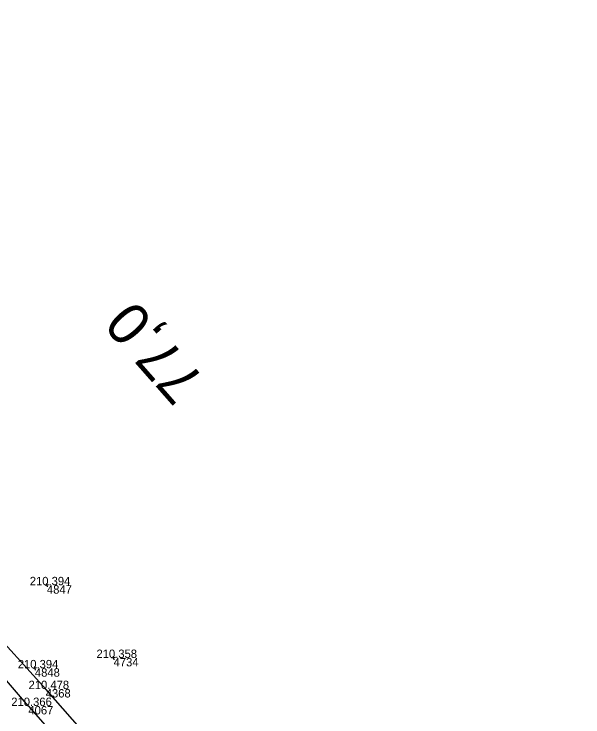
# Model space of a CAD drawing. Extents: x -556590 to -554855, y -1137918 to -1135717.
# Drawn here: x -555284.2 to -555202.9, y -1136858.4 to -1136757.9 of the extents above; entities that cross this region are included whole.
import ezdxf

# ---------------------------------------------------------------- set-up
doc = ezdxf.new("R2010")
doc.units = 0
for name, color, linetype in [('Vrstva 49', 7, 'Continuous'), ('Vrstva 51', 7, 'Continuous'), ('Vrstva 60', 7, 'Continuous'), ('Vrstva 61', 7, 'Continuous'), ('Vrstva 7', 7, 'Continuous')]:
    doc.layers.add(name, color=color, linetype=linetype)

msp = doc.modelspace()

# ---------------------------------------------------------------- linework, layer by layer
at = {"layer": 'Vrstva 49'}
for p, q in [((-555279.3, -1136839.55), (-555279.79, -1136839.65)), ((-555279.59, -1136839.36), (-555279.49, -1136839.85)), ((-555269.75, -1136849.95), (-555270.25, -1136850.05)), ((-555270.05, -1136849.75), (-555269.95, -1136850.25)), ((-555281.02, -1136851.43), (-555281.51, -1136851.52)), ((-555281.31, -1136851.23), (-555281.21, -1136851.72))]:
    msp.add_line(p, q, dxfattribs=at)
at = {"layer": 'Vrstva 51'}
for points in [[(-555279.71, -1136854.45), (-555288.39, -1136844.92), (-555298.1, -1136833.39), (-555304.29, -1136826.18), (-555310.44, -1136819.54), (-555323.46, -1136804.61), (-555339, -1136786.84), (-555349.38, -1136774.97), (-555364.74, -1136757.91)], [(-555282.19, -1136856.87), (-555295.86, -1136840.95), (-555312.72, -1136821.57), (-555330.39, -1136801.57), (-555352.4, -1136776.54), (-555366.72, -1136760.45)], [(-555202.85, -1136905.68), (-555205.82, -1136905.3), (-555208.54, -1136904.01), (-555212.56, -1136902.41), (-555220.57, -1136901.67), (-555232.57, -1136900.24), (-555236.27, -1136899.01), (-555240.14, -1136896.92), (-555243.34, -1136894.52), (-555250.48, -1136888.15), (-555261.68, -1136875.89), (-555268.59, -1136867.1), (-555279.71, -1136854.45)], [(-555282.19, -1136856.87), (-555261.08, -1136880.96)]]:
    msp.add_lwpolyline(points, dxfattribs=at)
at = {"layer": 'Vrstva 60'}
for p, q in [((-555279.54, -1136839.6), (-555279.54, -1136839.6)), ((-555270, -1136850), (-555270, -1136850)), ((-555281.26, -1136851.48), (-555281.26, -1136851.48)), ((-555279.71, -1136854.45), (-555279.71, -1136854.45)), ((-555282.19, -1136856.87), (-555282.19, -1136856.87))]:
    msp.add_line(p, q, dxfattribs=at)

# ---------------------------------------------------------------- texts
for s, p in [('4847', (-555279.54, -1136840.8)), ('4734', (-555270, -1136851.2)), ('4848', (-555281.26, -1136852.68)), ('4368', (-555279.71, -1136855.65)), ('4067', (-555282.19, -1136858.07))]:
    msp.add_text(s, height=1.2, dxfattribs=at).set_placement(p)
at = {"layer": 'Vrstva 61'}
for s, p in [('210.394', (-555281.99, -1136839.6)), ('210.358', (-555272.45, -1136850)), ('210.394', (-555283.71, -1136851.48)), ('210.478', (-555282.17, -1136854.45)), ('210.366', (-555284.64, -1136856.87))]:
    msp.add_text(s, height=1.2, dxfattribs=at).set_placement(p)
at = {"layer": 'Vrstva 7'}
msp.add_text('77,0', height=6, rotation=131.3438, dxfattribs=at).set_placement((-555256.78, -1136810.26))

doc.saveas('drawing.dxf')
